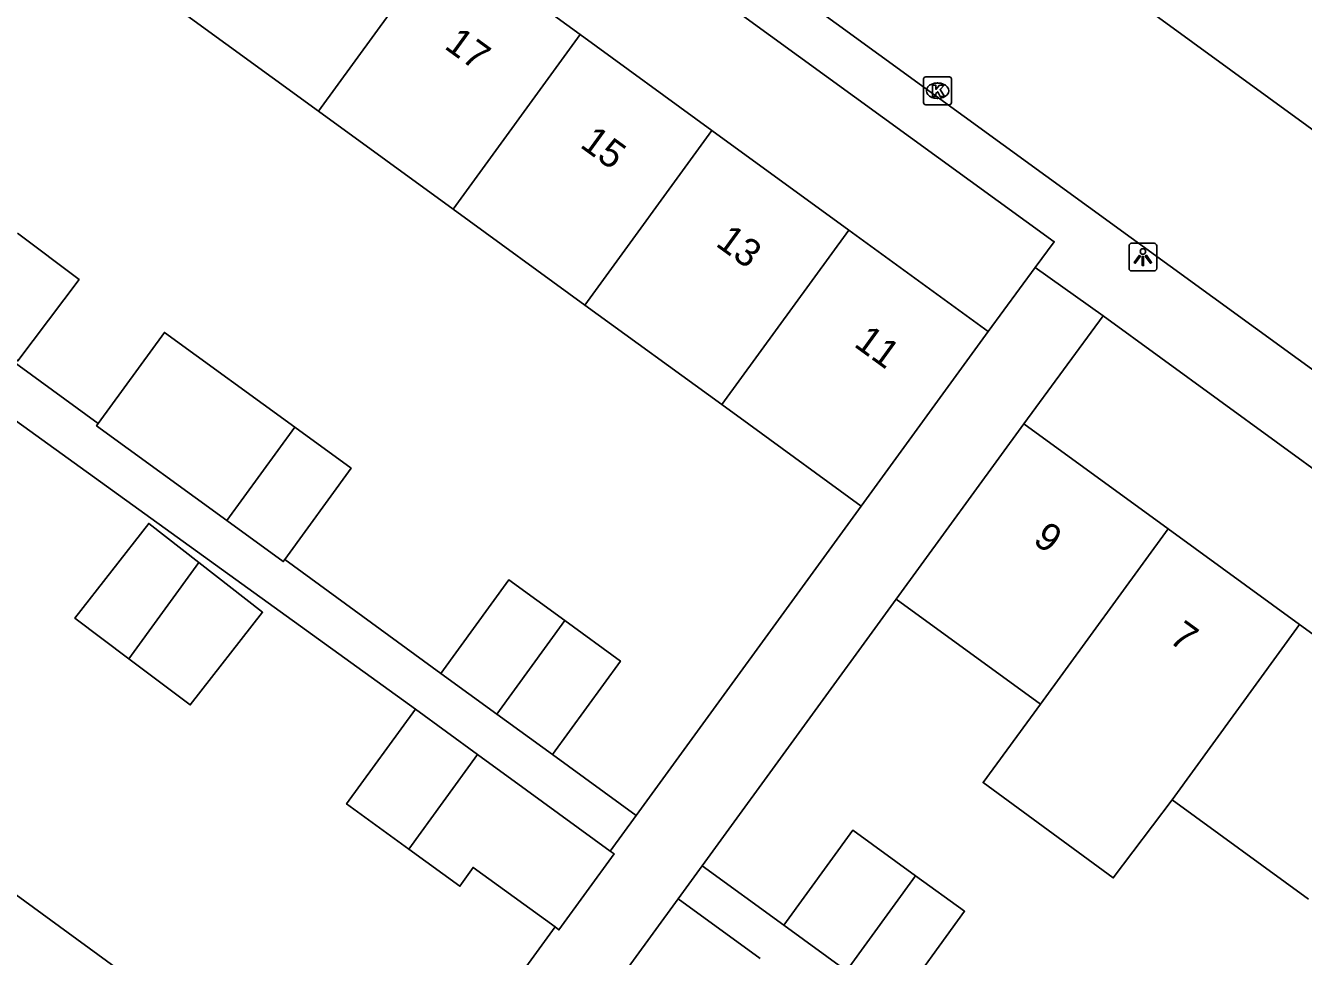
# Model space of a CAD drawing. Extents: x 159675 to 160530, y 382179 to 382901.
# Drawn here: x 160178.13 to 160224.11, y 382538.52 to 382572.02 of the extents above; entities that cross this region are included whole.
import ezdxf

# ---------------------------------------------------------------- set-up
doc = ezdxf.new("R2010")
doc.units = 0
for name, color, linetype in [('IMGEO_Kolk', 7, 'Continuous'), ('IMGEO_Lichtpunt', 7, 'Continuous'), ('IMGEO_Pand', 7, 'Continuous'), ('IMGEO_Pand_nummerreeks', 7, 'Continuous'), ('IMGEO_Rijbaan_lokaal_open', 7, 'Continuous'), ('IMGEO_Voetpad_open', 7, 'Continuous')]:
    doc.layers.add(name, color=color, linetype=linetype)

msp = doc.modelspace()

# ---------------------------------------------------------------- linework, layer by layer
at = {"layer": 'IMGEO_Kolk'}
for p, q in [((160210.442, 382569.243), (160210.442, 382570.095)), ((160210.517, 382570.169), (160211.369, 382570.169)), ((160210.93, 382569.949), (160210.955, 382569.949)), ((160211.443, 382570.095), (160211.443, 382569.243)), ((160210.953, 382569.389), (160210.928, 382569.389)), ((160211.369, 382569.169), (160210.517, 382569.169))]:
    msp.add_line(p, q, dxfattribs=at)
for points in [[(160210.442, 382569.243), (160210.442, 382570.095)], [(160210.517, 382570.169), (160211.369, 382570.169)], [(160210.763, 382569.869), (160210.886, 382569.869), (160210.886, 382569.718), (160211.016, 382569.869), (160211.18, 382569.869), (160211.034, 382569.718), (160211.187, 382569.469), (160211.035, 382569.469), (160210.95, 382569.633), (160210.886, 382569.566), (160210.886, 382569.469), (160210.763, 382569.469), (160210.763, 382569.869)], [(160211.443, 382570.095), (160211.443, 382569.243)], [(160211.369, 382569.169), (160210.517, 382569.169)]]:
    msp.add_lwpolyline(points, dxfattribs=at)
for centre, start, end in [((160210.519, 382570.093), 91.552, 178.448), ((160210.519, 382570.093), 91.552, 178.448), ((160211.367, 382570.093), 1.552, 88.448), ((160211.367, 382570.093), 1.552, 88.448), ((160210.519, 382569.245), 181.552, 268.448), ((160210.519, 382569.245), 181.552, 268.448), ((160211.367, 382569.245), 271.552, 358.448), ((160211.367, 382569.245), 271.552, 358.448)]:
    msp.add_arc(centre, 0.0765, start, end, dxfattribs=at)
for centre, major_axis, ratio, start_param, end_param in [((160210.929, 382569.669), (-0.387, 0.002), 0.722429, 4.712389, 7.853982), ((160210.954, 382569.669), (-0.39, 0.002), 0.717154, 1.570796, 4.712389)]:
    msp.add_ellipse(centre, major_axis=major_axis, ratio=ratio, start_param=start_param, end_param=end_param, dxfattribs=at)
at = {"layer": 'IMGEO_Lichtpunt'}
for p, q in [((160217.832, 382564.088), (160217.832, 382563.281)), ((160217.832, 382564.088), (160217.832, 382563.281)), ((160218.734, 382564.183), (160217.926, 382564.183)), ((160218.734, 382564.183), (160217.926, 382564.183)), ((160218.828, 382563.281), (160218.828, 382564.088)), ((160218.828, 382563.281), (160218.828, 382564.088)), ((160217.926, 382563.187), (160218.734, 382563.187)), ((160217.926, 382563.187), (160218.734, 382563.187))]:
    msp.add_line(p, q, dxfattribs=at)
for points in [[(160218.206, 382563.752), (160218.245, 382563.724), (160218.057, 382563.462), (160218.019, 382563.489), (160218.206, 382563.752)], [(160218.308, 382563.704), (160218.355, 382563.704), (160218.355, 382563.382), (160218.308, 382563.382), (160218.308, 382563.704)], [(160218.418, 382563.724), (160218.456, 382563.751), (160218.643, 382563.489), (160218.604, 382563.461), (160218.418, 382563.724)]]:
    msp.add_lwpolyline(points, dxfattribs=at)
msp.add_circle((160218.331, 382563.886), 0.0994, dxfattribs=at)
for centre, start, end in [((160217.926, 382564.088), 90, 180), ((160217.926, 382564.088), 90, 180), ((160218.734, 382564.088), 0, 90), ((160218.734, 382564.088), 0, 90), ((160217.926, 382563.281), 180, 270), ((160217.926, 382563.281), 180, 270), ((160218.734, 382563.281), 270, 0), ((160218.734, 382563.281), 270, 360)]:
    msp.add_arc(centre, 0.0946, start, end, dxfattribs=at)
at = {"layer": 'IMGEO_Pand'}
for points in [[(160188.664, 382568.935), (160193.235, 382575.218)], [(160193.235, 382575.218), (160198.086, 382571.689)], [(160188.664, 382568.935), (160183.668, 382572.569)], [(160198.086, 382571.689), (160193.516, 382565.406)], [(160198.086, 382571.689), (160202.822, 382568.244)], [(160193.516, 382565.406), (160188.664, 382568.935)], [(160198.252, 382561.961), (160202.822, 382568.244)], [(160202.822, 382568.244), (160207.751, 382564.659)], [(160198.252, 382561.961), (160193.516, 382565.406)], [(160177.832, 382564.545), (160180.053, 382562.875), (160177.855, 382559.951), (160175.68, 382561.587)], [(160203.181, 382558.376), (160207.751, 382564.659)], [(160207.751, 382564.659), (160212.767, 382561.011)], [(160203.181, 382558.376), (160198.252, 382561.961)], [(160212.767, 382561.011), (160208.197, 382554.728)], [(160187.812, 382557.563), (160183.124, 382560.973), (160180.741, 382557.697)], [(160208.197, 382554.728), (160204.153, 382557.669), (160203.181, 382558.376)], [(160180.741, 382557.697), (160180.682, 382557.616), (160185.37, 382554.206)], [(160185.37, 382554.206), (160187.812, 382557.563)], [(160187.451, 382552.801), (160189.841, 382556.087), (160187.812, 382557.563)], [(160209.453, 382551.381), (160214.042, 382557.69)], [(160214.042, 382557.69), (160219.236, 382553.912)], [(160181.845, 382549.232), (160179.898, 382550.695), (160182.558, 382554.102), (160184.364, 382552.692)], [(160185.37, 382554.206), (160187.399, 382552.73), (160187.451, 382552.801)], [(160214.647, 382547.603), (160219.236, 382553.912)], [(160219.236, 382553.912), (160223.969, 382550.469)], [(160184.364, 382552.692), (160186.654, 382550.905), (160184.053, 382547.573), (160181.845, 382549.232)], [(160181.845, 382549.232), (160184.364, 382552.692)], [(160193.064, 382548.706), (160195.512, 382552.071), (160197.528, 382550.604)], [(160214.647, 382547.603), (160209.453, 382551.381)], [(160195.081, 382547.239), (160197.528, 382550.604)], [(160197.528, 382550.604), (160199.529, 382549.149), (160197.082, 382545.784)], [(160223.969, 382550.469), (160219.38, 382544.16)], [(160223.969, 382550.469), (160228.884, 382546.895)], [(160195.081, 382547.239), (160193.064, 382548.706)], [(160191.915, 382542.387), (160189.681, 382544.012), (160192.156, 382547.415)], [(160192.156, 382547.415), (160194.393, 382545.788)], [(160197.082, 382545.784), (160195.081, 382547.239)], [(160219.38, 382544.16), (160217.267, 382541.345), (160212.578, 382544.777), (160214.647, 382547.603)], [(160194.393, 382545.788), (160191.915, 382542.387)], [(160194.393, 382545.788), (160196.157, 382544.505), (160199.167, 382542.315)], [(160224.295, 382540.586), (160219.38, 382544.16)], [(160205.407, 382539.65), (160207.895, 382543.071), (160210.155, 382541.427)], [(160197.179, 382539.582), (160194.231, 382541.727), (160193.759, 382541.045), (160191.915, 382542.387)], [(160197.179, 382539.582), (160197.321, 382539.479), (160199.309, 382542.212), (160199.167, 382542.315)], [(160176.396, 382541.751), (160181.355, 382538.141)], [(160207.667, 382538.006), (160210.155, 382541.427)], [(160210.155, 382541.427), (160211.914, 382540.148), (160209.426, 382536.727)], [(160207.667, 382538.006), (160205.407, 382539.65)]]:
    msp.add_lwpolyline(points, dxfattribs=at)
at = {"layer": 'IMGEO_Rijbaan_lokaal_open'}
for points in [[(160245.716, 382552.786), (160140.763, 382629.192), (160140.555, 382629.351)], [(160136.439, 382623.587), (160136.712, 382623.379), (160240.412, 382548.029)]]:
    msp.add_lwpolyline(points, dxfattribs=at)
at = {"layer": 'IMGEO_Voetpad_open'}
for points in [[(160214.457, 382563.306), (160215.141, 382564.235), (160158.66, 382605.256)], [(160180.741, 382557.697), (160161.145, 382571.993)], [(160192.156, 382547.415), (160169.909, 382563.465)], [(160214.457, 382563.306), (160212.767, 382561.011)], [(160216.898, 382561.575), (160214.457, 382563.306)], [(160214.042, 382557.69), (160216.898, 382561.575)], [(160239.728, 382544.943), (160216.898, 382561.575)], [(160200.096, 382543.592), (160208.197, 382554.728)], [(160193.064, 382548.706), (160187.451, 382552.801)], [(160202.472, 382541.785), (160209.453, 382551.381)], [(160200.096, 382543.592), (160197.082, 382545.784)], [(160199.167, 382542.315), (160200.096, 382543.592)], [(160201.606, 382540.595), (160202.472, 382541.785)], [(160202.472, 382541.785), (160205.407, 382539.65)], [(160195.698, 382532.472), (160201.606, 382540.595)], [(160204.554, 382538.45), (160201.606, 382540.595)], [(160191.014, 382531.108), (160197.179, 382539.582)]]:
    msp.add_lwpolyline(points, dxfattribs=at)

# ---------------------------------------------------------------- texts
at = {"layer": 'IMGEO_Pand_nummerreeks'}
for s, rotation, p in [('17', 323.9701, (160193.158, 382571.217)), ('15', 323.9701, (160198.039, 382567.667)), ('13', 323.9701, (160202.92, 382564.116)), ('11', 323.9701, (160207.895, 382560.499)), ('9', 323.9697, (160214.335, 382553.42)), ('7', 323.9697, (160219.227, 382549.861))]:
    msp.add_text(s, height=1, rotation=rotation, dxfattribs=at).set_placement(p)

doc.saveas('drawing.dxf')
